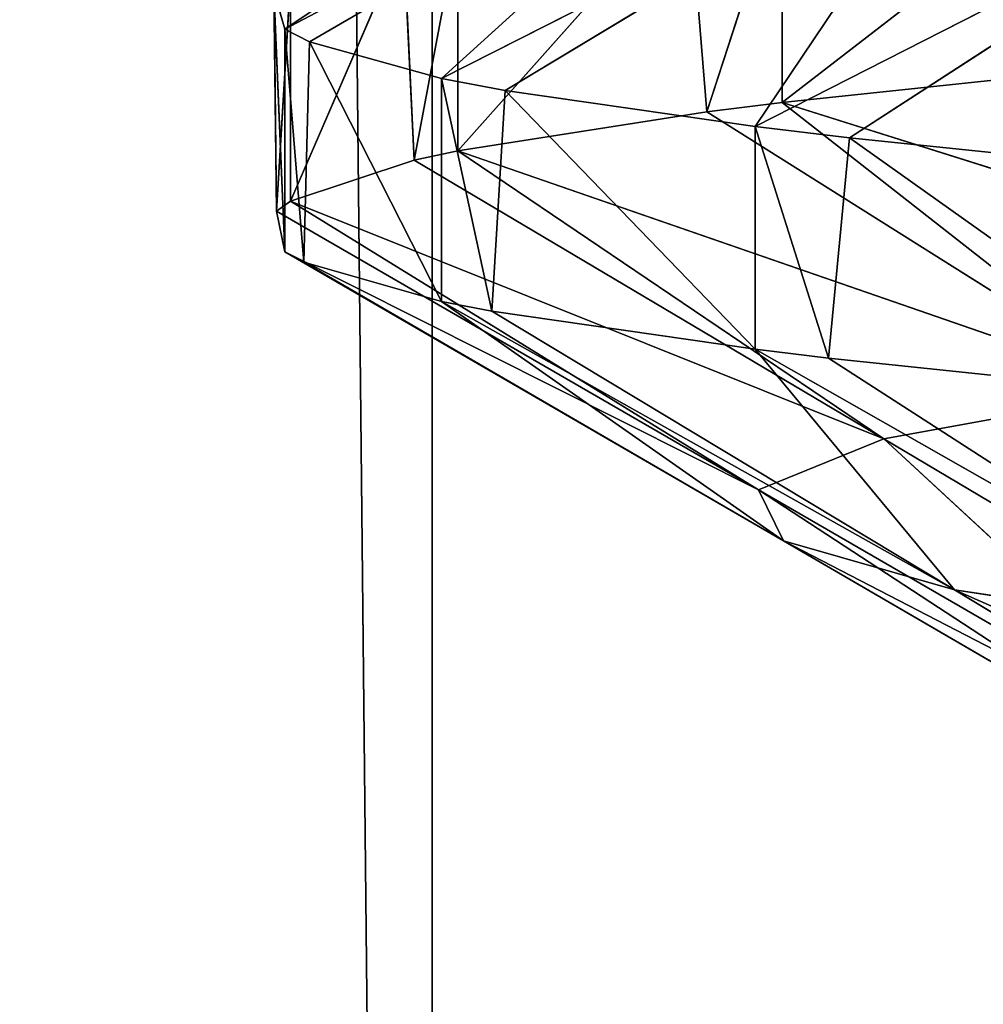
# Model space of a CAD drawing. Extents: x 12 to 103, y 2 to 366.
# Tile 513 of 656: x 55.584 to 56.124, y 249.429 to 249.981. Entities that reach past the tile are written whole.
import ezdxf

# ---------------------------------------------------------------- set-up
doc = ezdxf.new("R2010")
doc.units = 0
doc.header["$LTSCALE"] = 2.54
doc.layers.get('0').update_dxf_attribs({"color": 13, "linetype": 'CONTINUOUS'})

# ---------------------------------------------------------------- blocks, each defined once
blk = doc.blocks.new('SZCZOTKA_DO_WC_EQULA_WISZ_')
at = {"color": 0}
for p, q in [((55.81517, 245.935, 66.1756), (54.56515, 365.435, 65.5575)), ((55.81517, 245.935, 66.1756), (54.56515, 365.435, 65.5575)), ((55.81517, 245.935, 66.1756), (55.81517, 365.435, 66.1756)), ((55.81517, 245.935, 66.1756), (55.81517, 365.435, 66.1756)), ((55.9967, 250.15382, 58.85946), (55.73255, 249.97618, 58.47901)), ((55.9967, 250.15382, 58.85946), (55.73255, 249.97618, 58.47901)), ((56.01489, 250.12521, 58.37975), (55.73255, 249.97618, 58.47901)), ((56.01489, 250.12521, 58.37975), (55.73255, 249.97618, 58.47901)), ((56.01489, 250.12521, 58.37975), (55.74641, 249.96896, 58.34575)), ((56.01489, 250.12521, 58.37975), (55.74641, 249.96896, 58.34575)), ((55.82028, 249.94838, 57.96349), (56.01489, 250.12521, 58.37975)), ((55.82028, 249.94838, 57.96349), (56.01489, 250.12521, 58.37975)), ((55.82028, 249.94838, 57.96349), (56.11469, 250.0979, 57.91764)), ((55.82028, 249.94838, 57.96349), (56.11469, 250.0979, 57.91764)), ((55.85609, 249.94165, 57.83781), (56.11469, 250.0979, 57.91764)), ((55.85609, 249.94165, 57.83781), (56.11469, 250.0979, 57.91764)), ((56.11469, 250.0979, 57.91764), (55.9962, 249.9216, 57.47102)), ((56.11469, 250.0979, 57.91764), (55.9962, 249.9216, 57.47102)), ((56.19878, 250.0799, 60.34441), (56.01133, 249.935, 60.0067)), ((56.19878, 250.0799, 60.34441), (56.01133, 249.935, 60.0067)), ((56.29028, 250.0715, 57.48447), (55.9962, 249.9216, 57.47102)), ((56.29028, 250.0715, 57.48447), (55.9962, 249.9216, 57.47102)), ((56.29028, 250.0715, 57.48447), (56.0491, 249.91527, 57.36169)), ((56.29028, 250.0715, 57.48447), (56.0491, 249.91527, 57.36169)), ((56.01133, 250.06, 60.0067), (55.96915, 249.92981, 59.91356)), ((56.01133, 250.06, 60.0067), (55.96915, 249.92981, 59.91356)), ((56.01133, 250.06, 60.0067), (56.01133, 249.935, 60.0067)), ((56.01133, 250.06, 60.0067), (56.01133, 249.935, 60.0067)), ((55.95906, 250.05351, 59.88997), (55.82954, 249.90784, 59.51637)), ((55.95906, 250.05351, 59.88997), (55.82954, 249.90784, 59.51637)), ((55.95906, 250.05351, 59.88997), (55.96915, 249.92981, 59.91356)), ((55.95906, 250.05351, 59.88997), (55.96915, 249.92981, 59.91356)), ((55.82954, 250.03284, 59.51637), (55.8051, 249.9026, 59.42121)), ((55.82954, 250.03284, 59.51637), (55.8051, 249.9026, 59.42121)), ((55.82954, 250.03284, 59.51637), (55.82954, 249.90784, 59.51637)), ((55.82954, 250.03284, 59.51637), (55.82954, 249.90784, 59.51637)), ((55.7991, 250.0262, 59.39563), (55.73567, 249.87962, 59.00193)), ((55.7991, 250.0262, 59.39563), (55.73567, 249.87962, 59.00193)), ((55.7991, 250.0262, 59.39563), (55.8051, 249.9026, 59.42121)), ((55.7991, 250.0262, 59.39563), (55.8051, 249.9026, 59.42121)), ((55.73567, 250.00462, 59.00193), (55.72786, 249.87402, 58.89948)), ((55.73567, 250.00462, 59.00193), (55.72786, 249.87402, 58.89948)), ((55.73567, 250.00462, 59.00193), (55.73567, 249.87962, 59.00193)), ((55.73567, 250.00462, 59.00193), (55.73567, 249.87962, 59.00193)), ((55.72641, 249.99759, 58.87303), (55.72786, 249.87402, 58.89948)), ((55.72641, 249.99759, 58.87303), (55.72786, 249.87402, 58.89948)), ((55.72641, 249.99759, 58.87303), (55.73255, 249.85117, 58.47901)), ((55.72641, 249.99759, 58.87303), (55.73255, 249.85117, 58.47901)), ((55.72641, 249.99759, 58.87303), (55.73255, 249.97618, 58.47901)), ((55.72641, 249.99759, 58.87303), (55.73255, 249.97618, 58.47901)), ((55.73255, 249.97618, 58.47901), (55.73255, 249.85117, 58.47901)), ((55.73255, 249.97618, 58.47901), (55.73255, 249.85117, 58.47901)), ((55.73255, 249.97618, 58.47901), (55.74322, 249.84538, 58.37185)), ((55.73255, 249.97618, 58.47901), (55.74322, 249.84538, 58.37185)), ((55.73255, 249.97618, 58.47901), (55.74641, 249.96896, 58.34575)), ((55.73255, 249.97618, 58.47901), (55.74641, 249.96896, 58.34575)), ((55.74641, 249.96896, 58.34575), (55.74322, 249.84538, 58.37185)), ((55.74641, 249.96896, 58.34575), (55.74322, 249.84538, 58.37185)), ((55.74641, 249.96896, 58.34575), (55.82028, 249.82338, 57.96349)), ((55.74641, 249.96896, 58.34575), (55.82028, 249.82338, 57.96349)), ((55.74641, 249.96896, 58.34575), (55.82028, 249.94838, 57.96349)), ((55.74641, 249.96896, 58.34575), (55.82028, 249.94838, 57.96349)), ((56.01133, 249.935, 60.0067), (56.21296, 249.95627, 60.36626)), ((56.01133, 249.935, 60.0067), (56.21296, 249.95627, 60.36626)), ((55.82028, 249.94838, 57.96349), (55.82028, 249.82338, 57.96349)), ((55.82028, 249.94838, 57.96349), (55.82028, 249.82338, 57.96349)), ((55.82028, 249.94838, 57.96349), (55.84861, 249.81796, 57.86241)), ((55.82028, 249.94838, 57.96349), (55.84861, 249.81796, 57.86241)), ((55.82028, 249.94838, 57.96349), (55.85609, 249.94165, 57.83781)), ((55.82028, 249.94838, 57.96349), (55.85609, 249.94165, 57.83781)), ((55.85609, 249.94165, 57.83781), (55.84861, 249.81796, 57.86241)), ((55.85609, 249.94165, 57.83781), (55.84861, 249.81796, 57.86241)), ((55.85609, 249.94165, 57.83781), (55.9962, 249.7966, 57.47103)), ((55.85609, 249.94165, 57.83781), (55.9962, 249.7966, 57.47103)), ((55.85609, 249.94165, 57.83781), (55.9962, 249.9216, 57.47102)), ((55.85609, 249.94165, 57.83781), (55.9962, 249.9216, 57.47102)), ((55.96915, 249.92981, 59.91356), (56.01133, 249.935, 60.0067)), ((55.96915, 249.92981, 59.91356), (56.01133, 249.935, 60.0067)), ((56.43935, 249.80002, 60.21799), (56.01133, 249.935, 60.0067)), ((56.01133, 249.935, 60.0067), (56.21754, 249.77357, 59.80613)), ((56.01133, 249.935, 60.0067), (56.21754, 249.77357, 59.80613)), ((56.43935, 249.80002, 60.21799), (56.01133, 249.935, 60.0067)), ((55.82954, 249.90784, 59.51637), (55.96915, 249.92981, 59.91356)), ((55.82954, 249.90784, 59.51637), (55.96915, 249.92981, 59.91356)), ((55.96915, 249.92981, 59.91356), (56.21754, 249.77357, 59.80613)), ((55.96915, 249.92981, 59.91356), (56.21754, 249.77357, 59.80613)), ((55.9962, 249.9216, 57.47102), (55.9962, 249.7966, 57.47103)), ((55.9962, 249.9216, 57.47102), (55.9962, 249.7966, 57.47103)), ((55.9962, 249.9216, 57.47102), (56.0374, 249.79163, 57.38492)), ((55.9962, 249.9216, 57.47102), (56.0374, 249.79163, 57.38492)), ((55.9962, 249.9216, 57.47102), (56.0491, 249.91527, 57.36169)), ((55.9962, 249.9216, 57.47102), (56.0491, 249.91527, 57.36169)), ((56.0491, 249.91527, 57.36169), (56.0374, 249.79163, 57.38492)), ((56.0491, 249.91527, 57.36169), (56.0374, 249.79163, 57.38492)), ((56.0491, 249.91527, 57.36169), (56.25496, 249.76881, 57.0166)), ((56.0491, 249.91527, 57.36169), (56.25496, 249.76881, 57.0166)), ((56.0491, 249.91527, 57.36169), (56.25496, 249.89381, 57.0166)), ((56.0491, 249.91527, 57.36169), (56.25496, 249.89381, 57.0166)), ((55.8051, 249.9026, 59.42121), (55.82954, 249.90784, 59.51637)), ((55.8051, 249.9026, 59.42121), (55.82954, 249.90784, 59.51637)), ((56.21754, 249.77357, 59.80613), (55.82954, 249.90784, 59.51637)), ((55.82954, 249.90784, 59.51637), (56.0683, 249.74635, 59.35819)), ((55.82954, 249.90784, 59.51637), (56.0683, 249.74635, 59.35819)), ((56.21754, 249.77357, 59.80613), (55.82954, 249.90784, 59.51637)), ((55.73567, 249.87962, 59.00193), (55.8051, 249.9026, 59.42121)), ((55.73567, 249.87962, 59.00193), (55.8051, 249.9026, 59.42121)), ((55.8051, 249.9026, 59.42121), (56.0683, 249.74635, 59.35819)), ((55.8051, 249.9026, 59.42121), (56.0683, 249.74635, 59.35819)), ((55.72786, 249.87402, 58.89948), (55.73567, 249.87962, 59.00193)), ((55.72786, 249.87402, 58.89948), (55.73567, 249.87962, 59.00193)), ((56.0683, 249.74635, 59.35819), (55.73567, 249.87962, 59.00193)), ((55.73567, 249.87962, 59.00193), (55.99802, 249.71777, 58.88353)), ((55.73567, 249.87962, 59.00193), (55.99802, 249.71777, 58.88353)), ((56.0683, 249.74635, 59.35819), (55.73567, 249.87962, 59.00193)), ((55.73255, 249.85117, 58.47901), (55.72786, 249.87402, 58.89948)), ((55.72786, 249.87402, 58.89948), (55.99802, 249.71777, 58.88353)), ((55.72786, 249.87402, 58.89948), (55.99802, 249.71777, 58.88353)), ((55.73255, 249.85117, 58.47901), (55.72786, 249.87402, 58.89948)), ((55.74322, 249.84538, 58.37185), (55.73255, 249.85117, 58.47901)), ((55.99802, 249.71777, 58.88353), (55.73255, 249.85117, 58.47901)), ((55.73255, 249.85117, 58.47901), (56.01199, 249.68913, 58.4035)), ((55.73255, 249.85117, 58.47901), (56.01199, 249.68913, 58.4035)), ((55.74322, 249.84538, 58.37185), (55.73255, 249.85117, 58.47901)), ((55.99802, 249.71777, 58.88353), (55.73255, 249.85117, 58.47901)), ((55.82028, 249.82338, 57.96349), (55.74322, 249.84538, 58.37185)), ((55.74322, 249.84538, 58.37185), (56.01199, 249.68913, 58.4035)), ((55.74322, 249.84538, 58.37185), (56.01199, 249.68913, 58.4035)), ((55.82028, 249.82338, 57.96349), (55.74322, 249.84538, 58.37185)), ((55.84861, 249.81796, 57.86241), (55.82028, 249.82338, 57.96349)), ((56.01199, 249.68913, 58.4035), (55.82028, 249.82338, 57.96349)), ((55.82028, 249.82338, 57.96349), (56.10788, 249.66171, 57.94001)), ((55.82028, 249.82338, 57.96349), (56.10788, 249.66171, 57.94001)), ((55.84861, 249.81796, 57.86241), (55.82028, 249.82338, 57.96349)), ((56.01199, 249.68913, 58.4035), (55.82028, 249.82338, 57.96349)), ((55.9962, 249.7966, 57.47103), (55.84861, 249.81796, 57.86241)), ((55.84861, 249.81796, 57.86241), (56.10788, 249.66171, 57.94001)), ((55.84861, 249.81796, 57.86241), (56.10788, 249.66171, 57.94001)), ((55.9962, 249.7966, 57.47103), (55.84861, 249.81796, 57.86241)), ((56.0374, 249.79163, 57.38492), (55.9962, 249.7966, 57.47103)), ((56.10788, 249.66171, 57.94001), (55.9962, 249.7966, 57.47103)), ((55.9962, 249.7966, 57.47103), (56.27964, 249.63538, 57.5056)), ((55.9962, 249.7966, 57.47103), (56.27964, 249.63538, 57.5056)), ((56.0374, 249.79163, 57.38492), (55.9962, 249.7966, 57.47103)), ((56.10788, 249.66171, 57.94001), (55.9962, 249.7966, 57.47103)), ((56.25496, 249.76881, 57.0166), (56.0374, 249.79163, 57.38492)), ((56.0374, 249.79163, 57.38492), (56.27964, 249.63538, 57.5056)), ((56.0374, 249.79163, 57.38492), (56.27964, 249.63538, 57.5056)), ((56.25496, 249.76881, 57.0166), (56.0374, 249.79163, 57.38492)), ((56.0683, 249.74635, 59.35819), (56.21754, 249.77357, 59.80613)), ((56.0683, 249.74635, 59.35819), (56.21754, 249.77357, 59.80613)), ((55.99802, 249.71777, 58.88353), (56.0683, 249.74635, 59.35819)), ((55.99802, 249.71777, 58.88353), (56.0683, 249.74635, 59.35819)), ((56.0683, 249.74635, 59.35819), (56.33149, 249.5901, 59.29517)), ((56.0683, 249.74635, 59.35819), (56.33149, 249.5901, 59.29517)), ((56.0683, 249.74635, 59.35819), (56.26818, 249.56152, 58.86757)), ((56.0683, 249.74635, 59.35819), (56.26818, 249.56152, 58.86757)), ((56.01199, 249.68913, 58.4035), (55.99802, 249.71777, 58.88353)), ((55.99802, 249.71777, 58.88353), (56.26818, 249.56152, 58.86757)), ((55.99802, 249.71777, 58.88353), (56.26818, 249.56152, 58.86757)), ((55.99802, 249.71777, 58.88353), (56.28077, 249.53288, 58.43514)), ((55.99802, 249.71777, 58.88353), (56.28077, 249.53288, 58.43514)), ((56.01199, 249.68913, 58.4035), (55.99802, 249.71777, 58.88353)), ((56.10788, 249.66171, 57.94001), (56.01199, 249.68913, 58.4035)), ((56.01199, 249.68913, 58.4035), (56.28077, 249.53288, 58.43514)), ((56.01199, 249.68913, 58.4035), (56.28077, 249.53288, 58.43514)), ((56.01199, 249.68913, 58.4035), (56.36715, 249.50546, 58.01762)), ((56.01199, 249.68913, 58.4035), (56.36715, 249.50546, 58.01762)), ((56.10788, 249.66171, 57.94001), (56.01199, 249.68913, 58.4035)), ((56.27964, 249.63538, 57.5056), (56.10788, 249.66171, 57.94001)), ((56.10788, 249.66171, 57.94001), (56.36715, 249.50546, 58.01762)), ((56.10788, 249.66171, 57.94001), (56.36715, 249.50546, 58.01762)), ((56.10788, 249.66171, 57.94001), (56.52187, 249.47913, 57.62627)), ((56.10788, 249.66171, 57.94001), (56.52187, 249.47913, 57.62627)), ((56.27964, 249.63538, 57.5056), (56.10788, 249.66171, 57.94001))]:
    blk.add_line(p, q, dxfattribs=at)
mesh = blk.add_polyface(dxfattribs=at)
corners = [(55.81517, 245.935, 66.1756), (54.56515, 365.435, 65.5575), (54.56515, 245.935, 65.5575)]
mesh.append_faces([[corners[k] for k in face] for face in [(0, 1, 2)]], dxfattribs={"color": 0})
mesh = blk.add_polyface(dxfattribs=at)
corners = [(55.81517, 365.435, 66.1756), (54.56515, 365.435, 65.5575), (55.81517, 245.935, 66.1756)]
mesh.append_faces([[corners[k] for k in face] for face in [(0, 1, 2)]], dxfattribs={"color": 0})
mesh = blk.add_polyface(dxfattribs=at)
corners = [(56.15921, 245.935, 51.14445), (54.88222, 245.935, 51.70472), (56.15921, 365.435, 51.14445)]
mesh.append_faces([[corners[k] for k in face] for face in [(0, 1, 2)]], dxfattribs={"color": 0})
mesh = blk.add_polyface(dxfattribs=at)
corners = [(56.15921, 365.435, 51.14445), (54.88222, 245.935, 51.70472), (54.88222, 365.435, 51.70472)]
mesh.append_faces([[corners[k] for k in face] for face in [(0, 1, 2)]], dxfattribs={"color": 0})
mesh = blk.add_polyface(dxfattribs=at)
corners = [(57.15353, 245.935, 66.56725), (55.81517, 365.435, 66.1756), (55.81517, 245.935, 66.1756)]
mesh.append_faces([[corners[k] for k in face] for face in [(0, 1, 2)]], dxfattribs={"color": 0})
mesh = blk.add_polyface(dxfattribs=at)
corners = [(57.15353, 365.435, 66.56725), (55.81517, 365.435, 66.1756), (57.15353, 245.935, 66.56725)]
mesh.append_faces([[corners[k] for k in face] for face in [(0, 1, 2)]], dxfattribs={"color": 0})
mesh = blk.add_polyface(dxfattribs=at)
corners = [(55.72641, 249.99759, 58.87303), (55.9967, 250.15382, 58.85946), (55.73255, 249.97618, 58.47901)]
mesh.append_faces([[corners[k] for k in face] for face in [(0, 1, 2)]], dxfattribs={"color": 0})
mesh = blk.add_polyface(dxfattribs=at)
corners = [(55.9967, 250.15382, 58.85946), (56.01489, 250.12521, 58.37975), (55.73255, 249.97618, 58.47901)]
mesh.append_faces([[corners[k] for k in face] for face in [(0, 1, 2)]], dxfattribs={"color": 0})
mesh = blk.add_polyface(dxfattribs=at)
corners = [(55.73255, 249.97618, 58.47901), (56.01489, 250.12521, 58.37975), (55.74641, 249.96896, 58.34575)]
mesh.append_faces([[corners[k] for k in face] for face in [(0, 1, 2)]], dxfattribs={"color": 0})
mesh = blk.add_polyface(dxfattribs=at)
corners = [(56.01489, 250.12521, 58.37975), (55.82028, 249.94838, 57.96349), (55.74641, 249.96896, 58.34575)]
mesh.append_faces([[corners[k] for k in face] for face in [(0, 1, 2)]], dxfattribs={"color": 0})
mesh = blk.add_polyface(dxfattribs=at)
corners = [(56.01489, 250.12521, 58.37975), (56.11469, 250.0979, 57.91764), (55.82028, 249.94838, 57.96349)]
mesh.append_faces([[corners[k] for k in face] for face in [(0, 1, 2)]], dxfattribs={"color": 0})
mesh = blk.add_polyface(dxfattribs=at)
corners = [(55.82028, 249.94838, 57.96349), (56.11469, 250.0979, 57.91764), (55.85609, 249.94165, 57.83781)]
mesh.append_faces([[corners[k] for k in face] for face in [(0, 1, 2)]], dxfattribs={"color": 0})
mesh = blk.add_polyface(dxfattribs=at)
corners = [(56.11469, 250.0979, 57.91764), (55.9962, 249.9216, 57.47102), (55.85609, 249.94165, 57.83781)]
mesh.append_faces([[corners[k] for k in face] for face in [(0, 1, 2)]], dxfattribs={"color": 0})
mesh = blk.add_polyface(dxfattribs=at)
corners = [(56.11469, 250.0979, 57.91764), (56.29028, 250.0715, 57.48447), (55.9962, 249.9216, 57.47102)]
mesh.append_faces([[corners[k] for k in face] for face in [(0, 1, 2)]], dxfattribs={"color": 0})
mesh = blk.add_polyface(dxfattribs=at)
corners = [(56.19878, 250.0799, 60.34441), (56.01133, 249.935, 60.0067), (56.21296, 249.95627, 60.36626)]
mesh.append_faces([[corners[k] for k in face] for face in [(0, 1, 2)]], dxfattribs={"color": 0})
mesh = blk.add_polyface(dxfattribs=at)
corners = [(56.19878, 250.0799, 60.34441), (56.01133, 250.06, 60.0067), (56.01133, 249.935, 60.0067)]
mesh.append_faces([[corners[k] for k in face] for face in [(0, 1, 2)]], dxfattribs={"color": 0})
mesh = blk.add_polyface(dxfattribs=at)
corners = [(56.29028, 250.0715, 57.48447), (56.0491, 249.91527, 57.36169), (55.9962, 249.9216, 57.47102)]
mesh.append_faces([[corners[k] for k in face] for face in [(0, 1, 2)]], dxfattribs={"color": 0})
mesh = blk.add_polyface(dxfattribs=at)
corners = [(56.29028, 250.0715, 57.48447), (56.25496, 249.89381, 57.0166), (56.0491, 249.91527, 57.36169)]
mesh.append_faces([[corners[k] for k in face] for face in [(0, 1, 2)]], dxfattribs={"color": 0})
mesh = blk.add_polyface(dxfattribs=at)
corners = [(56.01133, 250.06, 60.0067), (55.95906, 250.05351, 59.88997), (55.96915, 249.92981, 59.91356)]
mesh.append_faces([[corners[k] for k in face] for face in [(0, 1, 2)]], dxfattribs={"color": 0})
mesh = blk.add_polyface(dxfattribs=at)
corners = [(56.01133, 250.06, 60.0067), (55.96915, 249.92981, 59.91356), (56.01133, 249.935, 60.0067)]
mesh.append_faces([[corners[k] for k in face] for face in [(0, 1, 2)]], dxfattribs={"color": 0})
mesh = blk.add_polyface(dxfattribs=at)
corners = [(55.95906, 250.05351, 59.88997), (55.82954, 249.90784, 59.51637), (55.96915, 249.92981, 59.91356)]
mesh.append_faces([[corners[k] for k in face] for face in [(0, 1, 2)]], dxfattribs={"color": 0})
mesh = blk.add_polyface(dxfattribs=at)
corners = [(55.95906, 250.05351, 59.88997), (55.82954, 250.03284, 59.51637), (55.82954, 249.90784, 59.51637)]
mesh.append_faces([[corners[k] for k in face] for face in [(0, 1, 2)]], dxfattribs={"color": 0})
mesh = blk.add_polyface(dxfattribs=at)
corners = [(55.82954, 250.03284, 59.51637), (55.7991, 250.0262, 59.39563), (55.8051, 249.9026, 59.42121)]
mesh.append_faces([[corners[k] for k in face] for face in [(0, 1, 2)]], dxfattribs={"color": 0})
mesh = blk.add_polyface(dxfattribs=at)
corners = [(55.82954, 250.03284, 59.51637), (55.8051, 249.9026, 59.42121), (55.82954, 249.90784, 59.51637)]
mesh.append_faces([[corners[k] for k in face] for face in [(0, 1, 2)]], dxfattribs={"color": 0})
mesh = blk.add_polyface(dxfattribs=at)
corners = [(55.7991, 250.0262, 59.39563), (55.73567, 249.87962, 59.00193), (55.8051, 249.9026, 59.42121)]
mesh.append_faces([[corners[k] for k in face] for face in [(0, 1, 2)]], dxfattribs={"color": 0})
mesh = blk.add_polyface(dxfattribs=at)
corners = [(55.7991, 250.0262, 59.39563), (55.73567, 250.00462, 59.00193), (55.73567, 249.87962, 59.00193)]
mesh.append_faces([[corners[k] for k in face] for face in [(0, 1, 2)]], dxfattribs={"color": 0})
mesh = blk.add_polyface(dxfattribs=at)
corners = [(55.73567, 250.00462, 59.00193), (55.72641, 249.99759, 58.87303), (55.72786, 249.87402, 58.89948)]
mesh.append_faces([[corners[k] for k in face] for face in [(0, 1, 2)]], dxfattribs={"color": 0})
mesh = blk.add_polyface(dxfattribs=at)
corners = [(55.73567, 250.00462, 59.00193), (55.72786, 249.87402, 58.89948), (55.73567, 249.87962, 59.00193)]
mesh.append_faces([[corners[k] for k in face] for face in [(0, 1, 2)]], dxfattribs={"color": 0})
mesh = blk.add_polyface(dxfattribs=at)
corners = [(55.72641, 249.99759, 58.87303), (55.73255, 249.85117, 58.47901), (55.72786, 249.87402, 58.89948)]
mesh.append_faces([[corners[k] for k in face] for face in [(0, 1, 2)]], dxfattribs={"color": 0})
mesh = blk.add_polyface(dxfattribs=at)
corners = [(55.72641, 249.99759, 58.87303), (55.73255, 249.97618, 58.47901), (55.73255, 249.85117, 58.47901)]
mesh.append_faces([[corners[k] for k in face] for face in [(0, 1, 2)]], dxfattribs={"color": 0})
mesh = blk.add_polyface(dxfattribs=at)
corners = [(55.73255, 249.97618, 58.47901), (55.74322, 249.84538, 58.37185), (55.73255, 249.85117, 58.47901)]
mesh.append_faces([[corners[k] for k in face] for face in [(0, 1, 2)]], dxfattribs={"color": 0})
mesh = blk.add_polyface(dxfattribs=at)
corners = [(55.73255, 249.97618, 58.47901), (55.74641, 249.96896, 58.34575), (55.74322, 249.84538, 58.37185)]
mesh.append_faces([[corners[k] for k in face] for face in [(0, 1, 2)]], dxfattribs={"color": 0})
mesh = blk.add_polyface(dxfattribs=at)
corners = [(55.74641, 249.96896, 58.34575), (55.82028, 249.82338, 57.96349), (55.74322, 249.84538, 58.37185)]
mesh.append_faces([[corners[k] for k in face] for face in [(0, 1, 2)]], dxfattribs={"color": 0})
mesh = blk.add_polyface(dxfattribs=at)
corners = [(55.74641, 249.96896, 58.34575), (55.82028, 249.94838, 57.96349), (55.82028, 249.82338, 57.96349)]
mesh.append_faces([[corners[k] for k in face] for face in [(0, 1, 2)]], dxfattribs={"color": 0})
mesh = blk.add_polyface(dxfattribs=at)
corners = [(56.21296, 249.95627, 60.36626), (56.01133, 249.935, 60.0067), (56.43935, 249.80002, 60.21799)]
mesh.append_faces([[corners[k] for k in face] for face in [(0, 1, 2)]], dxfattribs={"color": 0})
mesh = blk.add_polyface(dxfattribs=at)
corners = [(55.82028, 249.94838, 57.96349), (55.84861, 249.81796, 57.86241), (55.82028, 249.82338, 57.96349)]
mesh.append_faces([[corners[k] for k in face] for face in [(0, 1, 2)]], dxfattribs={"color": 0})
mesh = blk.add_polyface(dxfattribs=at)
corners = [(55.82028, 249.94838, 57.96349), (55.85609, 249.94165, 57.83781), (55.84861, 249.81796, 57.86241)]
mesh.append_faces([[corners[k] for k in face] for face in [(0, 1, 2)]], dxfattribs={"color": 0})
mesh = blk.add_polyface(dxfattribs=at)
corners = [(55.85609, 249.94165, 57.83781), (55.9962, 249.7966, 57.47103), (55.84861, 249.81796, 57.86241)]
mesh.append_faces([[corners[k] for k in face] for face in [(0, 1, 2)]], dxfattribs={"color": 0})
mesh = blk.add_polyface(dxfattribs=at)
corners = [(55.85609, 249.94165, 57.83781), (55.9962, 249.9216, 57.47102), (55.9962, 249.7966, 57.47103)]
mesh.append_faces([[corners[k] for k in face] for face in [(0, 1, 2)]], dxfattribs={"color": 0})
mesh = blk.add_polyface(dxfattribs=at)
corners = [(56.01133, 249.935, 60.0067), (55.96915, 249.92981, 59.91356), (56.21754, 249.77357, 59.80613)]
mesh.append_faces([[corners[k] for k in face] for face in [(0, 1, 2)]], dxfattribs={"color": 0})
mesh = blk.add_polyface(dxfattribs=at)
corners = [(56.43935, 249.80002, 60.21799), (56.01133, 249.935, 60.0067), (56.21754, 249.77357, 59.80613)]
mesh.append_faces([[corners[k] for k in face] for face in [(0, 1, 2)]], dxfattribs={"color": 0})
mesh = blk.add_polyface(dxfattribs=at)
corners = [(55.96915, 249.92981, 59.91356), (55.82954, 249.90784, 59.51637), (56.21754, 249.77357, 59.80613)]
mesh.append_faces([[corners[k] for k in face] for face in [(0, 1, 2)]], dxfattribs={"color": 0})
mesh = blk.add_polyface(dxfattribs=at)
corners = [(55.9962, 249.9216, 57.47102), (56.0374, 249.79163, 57.38492), (55.9962, 249.7966, 57.47103)]
mesh.append_faces([[corners[k] for k in face] for face in [(0, 1, 2)]], dxfattribs={"color": 0})
mesh = blk.add_polyface(dxfattribs=at)
corners = [(55.9962, 249.9216, 57.47102), (56.0491, 249.91527, 57.36169), (56.0374, 249.79163, 57.38492)]
mesh.append_faces([[corners[k] for k in face] for face in [(0, 1, 2)]], dxfattribs={"color": 0})
mesh = blk.add_polyface(dxfattribs=at)
corners = [(56.0491, 249.91527, 57.36169), (56.25496, 249.76881, 57.0166), (56.0374, 249.79163, 57.38492)]
mesh.append_faces([[corners[k] for k in face] for face in [(0, 1, 2)]], dxfattribs={"color": 0})
mesh = blk.add_polyface(dxfattribs=at)
corners = [(56.0491, 249.91527, 57.36169), (56.25496, 249.89381, 57.0166), (56.25496, 249.76881, 57.0166)]
mesh.append_faces([[corners[k] for k in face] for face in [(0, 1, 2)]], dxfattribs={"color": 0})
mesh = blk.add_polyface(dxfattribs=at)
corners = [(55.82954, 249.90784, 59.51637), (55.8051, 249.9026, 59.42121), (56.0683, 249.74635, 59.35819)]
mesh.append_faces([[corners[k] for k in face] for face in [(0, 1, 2)]], dxfattribs={"color": 0})
mesh = blk.add_polyface(dxfattribs=at)
corners = [(56.21754, 249.77357, 59.80613), (55.82954, 249.90784, 59.51637), (56.0683, 249.74635, 59.35819)]
mesh.append_faces([[corners[k] for k in face] for face in [(0, 1, 2)]], dxfattribs={"color": 0})
mesh = blk.add_polyface(dxfattribs=at)
corners = [(55.8051, 249.9026, 59.42121), (55.73567, 249.87962, 59.00193), (56.0683, 249.74635, 59.35819)]
mesh.append_faces([[corners[k] for k in face] for face in [(0, 1, 2)]], dxfattribs={"color": 0})
mesh = blk.add_polyface(dxfattribs=at)
corners = [(55.73567, 249.87962, 59.00193), (55.72786, 249.87402, 58.89948), (55.99802, 249.71777, 58.88353)]
mesh.append_faces([[corners[k] for k in face] for face in [(0, 1, 2)]], dxfattribs={"color": 0})
mesh = blk.add_polyface(dxfattribs=at)
corners = [(56.0683, 249.74635, 59.35819), (55.73567, 249.87962, 59.00193), (55.99802, 249.71777, 58.88353)]
mesh.append_faces([[corners[k] for k in face] for face in [(0, 1, 2)]], dxfattribs={"color": 0})
mesh = blk.add_polyface(dxfattribs=at)
corners = [(55.72786, 249.87402, 58.89948), (55.73255, 249.85117, 58.47901), (55.99802, 249.71777, 58.88353)]
mesh.append_faces([[corners[k] for k in face] for face in [(0, 1, 2)]], dxfattribs={"color": 0})
mesh = blk.add_polyface(dxfattribs=at)
corners = [(55.99802, 249.71777, 58.88353), (55.73255, 249.85117, 58.47901), (56.01199, 249.68913, 58.4035)]
mesh.append_faces([[corners[k] for k in face] for face in [(0, 1, 2)]], dxfattribs={"color": 0})
mesh = blk.add_polyface(dxfattribs=at)
corners = [(55.73255, 249.85117, 58.47901), (55.74322, 249.84538, 58.37185), (56.01199, 249.68913, 58.4035)]
mesh.append_faces([[corners[k] for k in face] for face in [(0, 1, 2)]], dxfattribs={"color": 0})
mesh = blk.add_polyface(dxfattribs=at)
corners = [(56.01199, 249.68913, 58.4035), (55.74322, 249.84538, 58.37185), (55.82028, 249.82338, 57.96349)]
mesh.append_faces([[corners[k] for k in face] for face in [(0, 1, 2)]], dxfattribs={"color": 0})
mesh = blk.add_polyface(dxfattribs=at)
corners = [(56.01199, 249.68913, 58.4035), (55.82028, 249.82338, 57.96349), (56.10788, 249.66171, 57.94001)]
mesh.append_faces([[corners[k] for k in face] for face in [(0, 1, 2)]], dxfattribs={"color": 0})
mesh = blk.add_polyface(dxfattribs=at)
corners = [(55.82028, 249.82338, 57.96349), (55.84861, 249.81796, 57.86241), (56.10788, 249.66171, 57.94001)]
mesh.append_faces([[corners[k] for k in face] for face in [(0, 1, 2)]], dxfattribs={"color": 0})
mesh = blk.add_polyface(dxfattribs=at)
corners = [(56.10788, 249.66171, 57.94001), (55.84861, 249.81796, 57.86241), (55.9962, 249.7966, 57.47103)]
mesh.append_faces([[corners[k] for k in face] for face in [(0, 1, 2)]], dxfattribs={"color": 0})
mesh = blk.add_polyface(dxfattribs=at)
corners = [(56.10788, 249.66171, 57.94001), (55.9962, 249.7966, 57.47103), (56.27964, 249.63538, 57.5056)]
mesh.append_faces([[corners[k] for k in face] for face in [(0, 1, 2)]], dxfattribs={"color": 0})
mesh = blk.add_polyface(dxfattribs=at)
corners = [(56.27964, 249.63538, 57.5056), (55.9962, 249.7966, 57.47103), (56.0374, 249.79163, 57.38492)]
mesh.append_faces([[corners[k] for k in face] for face in [(0, 1, 2)]], dxfattribs={"color": 0})
mesh = blk.add_polyface(dxfattribs=at)
corners = [(56.27964, 249.63538, 57.5056), (56.0374, 249.79163, 57.38492), (56.25496, 249.76881, 57.0166)]
mesh.append_faces([[corners[k] for k in face] for face in [(0, 1, 2)]], dxfattribs={"color": 0})
mesh = blk.add_polyface(dxfattribs=at)
corners = [(56.21754, 249.77357, 59.80613), (56.0683, 249.74635, 59.35819), (56.33149, 249.5901, 59.29517)]
mesh.append_faces([[corners[k] for k in face] for face in [(0, 1, 2)]], dxfattribs={"color": 0})
mesh = blk.add_polyface(dxfattribs=at)
corners = [(56.0683, 249.74635, 59.35819), (55.99802, 249.71777, 58.88353), (56.26818, 249.56152, 58.86757)]
mesh.append_faces([[corners[k] for k in face] for face in [(0, 1, 2)]], dxfattribs={"color": 0})
mesh = blk.add_polyface(dxfattribs=at)
corners = [(56.0683, 249.74635, 59.35819), (56.26818, 249.56152, 58.86757), (56.33149, 249.5901, 59.29517)]
mesh.append_faces([[corners[k] for k in face] for face in [(0, 1, 2)]], dxfattribs={"color": 0})
mesh = blk.add_polyface(dxfattribs=at)
corners = [(55.99802, 249.71777, 58.88353), (56.28077, 249.53288, 58.43514), (56.26818, 249.56152, 58.86757)]
mesh.append_faces([[corners[k] for k in face] for face in [(0, 1, 2)]], dxfattribs={"color": 0})
mesh = blk.add_polyface(dxfattribs=at)
corners = [(55.99802, 249.71777, 58.88353), (56.01199, 249.68913, 58.4035), (56.28077, 249.53288, 58.43514)]
mesh.append_faces([[corners[k] for k in face] for face in [(0, 1, 2)]], dxfattribs={"color": 0})
mesh = blk.add_polyface(dxfattribs=at)
corners = [(56.28077, 249.53288, 58.43514), (56.01199, 249.68913, 58.4035), (56.36715, 249.50546, 58.01762)]
mesh.append_faces([[corners[k] for k in face] for face in [(0, 1, 2)]], dxfattribs={"color": 0})
mesh = blk.add_polyface(dxfattribs=at)
corners = [(56.01199, 249.68913, 58.4035), (56.10788, 249.66171, 57.94001), (56.36715, 249.50546, 58.01762)]
mesh.append_faces([[corners[k] for k in face] for face in [(0, 1, 2)]], dxfattribs={"color": 0})
mesh = blk.add_polyface(dxfattribs=at)
corners = [(56.36715, 249.50546, 58.01762), (56.10788, 249.66171, 57.94001), (56.52187, 249.47913, 57.62627)]
mesh.append_faces([[corners[k] for k in face] for face in [(0, 1, 2)]], dxfattribs={"color": 0})
mesh = blk.add_polyface(dxfattribs=at)
corners = [(56.10788, 249.66171, 57.94001), (56.27964, 249.63538, 57.5056), (56.52187, 249.47913, 57.62627)]
mesh.append_faces([[corners[k] for k in face] for face in [(0, 1, 2)]], dxfattribs={"color": 0})

msp = doc.modelspace()

# ---------------------------------------------------------------- block references
at = {"color": 0}
msp.add_blockref('SZCZOTKA_DO_WC_EQULA_WISZ_', (0, 0), dxfattribs=at)

doc.saveas('drawing.dxf')
